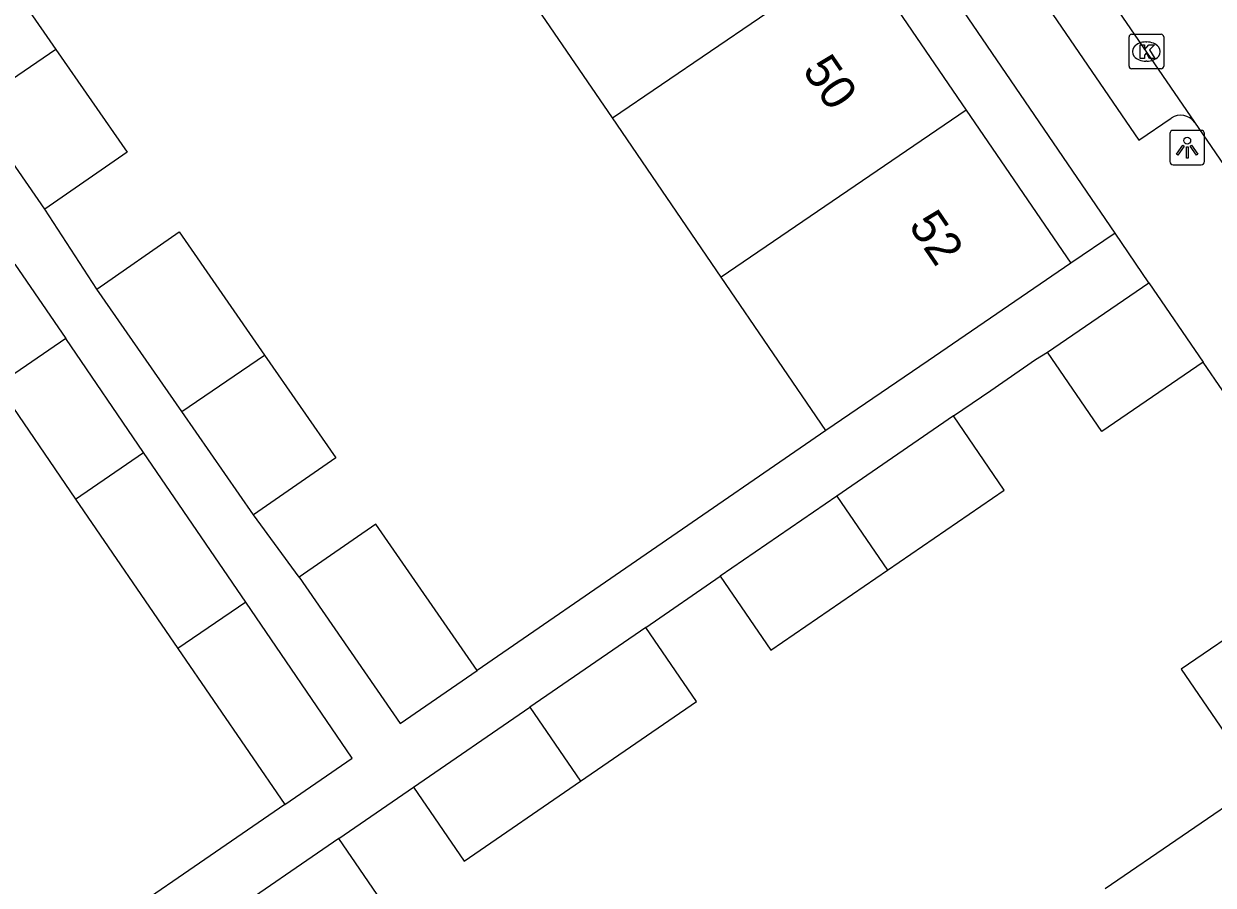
# Model space of a CAD drawing. Extents: x 157466 to 158888, y 383063 to 384677.
# Drawn here: x 158228.24 to 158262.64, y 383755.86 to 383780.79 of the extents above; entities that cross this region are included whole.
import ezdxf

# ---------------------------------------------------------------- set-up
doc = ezdxf.new("R2010")
doc.units = 0
for name, color, linetype in [('IMGEO_Kolk', 7, 'Continuous'), ('IMGEO_Lichtpunt', 7, 'Continuous'), ('IMGEO_Pand', 7, 'Continuous'), ('IMGEO_Pand_nummerreeks', 7, 'Continuous'), ('IMGEO_Rijbaan_lokaal_open', 7, 'Continuous'), ('IMGEO_Voetpad_open', 7, 'Continuous')]:
    doc.layers.add(name, color=color, linetype=linetype)

msp = doc.modelspace()

# ---------------------------------------------------------------- linework, layer by layer
at = {"layer": 'IMGEO_Kolk'}
for p, q in [((158260.211, 383779.56), (158260.211, 383780.412)), ((158260.286, 383780.486), (158261.138, 383780.486)), ((158260.699, 383780.266), (158260.724, 383780.266)), ((158261.212, 383780.412), (158261.212, 383779.56)), ((158261.138, 383779.486), (158260.286, 383779.486)), ((158260.722, 383779.706), (158260.697, 383779.706))]:
    msp.add_line(p, q, dxfattribs=at)
for points in [[(158260.211, 383779.56), (158260.211, 383780.412)], [(158260.286, 383780.486), (158261.138, 383780.486)], [(158260.532, 383780.186), (158260.655, 383780.186), (158260.655, 383780.035), (158260.785, 383780.186), (158260.949, 383780.186), (158260.803, 383780.035), (158260.956, 383779.786), (158260.804, 383779.786), (158260.719, 383779.95), (158260.655, 383779.883), (158260.655, 383779.786), (158260.532, 383779.786), (158260.532, 383780.186)], [(158261.212, 383780.412), (158261.212, 383779.56)], [(158261.138, 383779.486), (158260.286, 383779.486)]]:
    msp.add_lwpolyline(points, dxfattribs=at)
for centre, start, end in [((158260.288, 383780.41), 91.552, 178.448), ((158260.288, 383780.41), 91.552, 178.448), ((158261.136, 383780.41), 1.552, 88.448), ((158261.136, 383780.41), 1.552, 88.448), ((158260.288, 383779.562), 181.552, 268.448), ((158260.288, 383779.562), 181.552, 268.448), ((158261.136, 383779.562), 271.552, 358.448), ((158261.136, 383779.562), 271.552, 358.448)]:
    msp.add_arc(centre, 0.0765, start, end, dxfattribs=at)
for centre, major_axis, ratio, start_param, end_param in [((158260.698, 383779.986), (-0.387, 0.002), 0.722429, 4.712389, 7.853982), ((158260.723, 383779.986), (-0.39, 0.002), 0.717154, 1.570796, 4.712389)]:
    msp.add_ellipse(centre, major_axis=major_axis, ratio=ratio, start_param=start_param, end_param=end_param, dxfattribs=at)
at = {"layer": 'IMGEO_Lichtpunt'}
for p, q in [((158261.393, 383777.612), (158261.393, 383776.805)), ((158261.393, 383777.612), (158261.393, 383776.805)), ((158262.295, 383777.707), (158261.487, 383777.707)), ((158262.295, 383777.707), (158261.487, 383777.707)), ((158262.389, 383776.805), (158262.389, 383777.612)), ((158262.389, 383776.805), (158262.389, 383777.612)), ((158261.487, 383776.711), (158262.295, 383776.711)), ((158261.487, 383776.711), (158262.295, 383776.711))]:
    msp.add_line(p, q, dxfattribs=at)
for points in [[(158261.767, 383777.276), (158261.806, 383777.248), (158261.618, 383776.986), (158261.58, 383777.013), (158261.767, 383777.276)], [(158261.869, 383777.228), (158261.916, 383777.228), (158261.916, 383776.906), (158261.869, 383776.906), (158261.869, 383777.228)], [(158261.979, 383777.248), (158262.017, 383777.275), (158262.204, 383777.013), (158262.165, 383776.985), (158261.979, 383777.248)]]:
    msp.add_lwpolyline(points, dxfattribs=at)
msp.add_circle((158261.892, 383777.41), 0.0994, dxfattribs=at)
for centre, start, end in [((158261.487, 383777.612), 90, 180), ((158261.487, 383777.612), 90, 180), ((158262.295, 383777.612), 0, 90), ((158262.295, 383777.612), 0, 90), ((158261.487, 383776.805), 180, 270), ((158261.487, 383776.805), 180, 270), ((158262.295, 383776.805), 270, 0), ((158262.295, 383776.805), 270, 360)]:
    msp.add_arc(centre, 0.0946, start, end, dxfattribs=at)
at = {"layer": 'IMGEO_Pand'}
for points in [[(158224.325, 383781.958), (158226.707, 383783.61), (158229.176, 383780.049)], [(158245.273, 383778.071), (158252.357, 383782.904)], [(158252.357, 383782.904), (158255.501, 383778.294)], [(158245.273, 383778.071), (158242.278, 383782.461)], [(158229.176, 383780.049), (158226.782, 383778.415)], [(158229.176, 383780.049), (158231.238, 383777.076), (158228.856, 383775.425)], [(158228.856, 383775.425), (158226.782, 383778.415)], [(158255.501, 383778.294), (158248.417, 383773.462)], [(158255.501, 383778.294), (158258.527, 383773.859)], [(158248.417, 383773.462), (158245.273, 383778.071)], [(158230.358, 383773.114), (158232.74, 383774.766), (158235.209, 383771.205)], [(158258.527, 383773.859), (158254.397, 383771.042), (158251.443, 383769.026)], [(158251.443, 383769.026), (158248.417, 383773.462)], [(158257.853, 383771.292), (158260.785, 383773.297)], [(158260.785, 383773.297), (158262.353, 383771.002)], [(158232.815, 383769.571), (158230.358, 383773.114)], [(158229.461, 383771.68), (158227.488, 383770.33), (158229.742, 383767.036)], [(158231.71, 383768.382), (158229.461, 383771.68)], [(158262.353, 383771.002), (158259.421, 383768.997), (158257.853, 383771.292)], [(158232.815, 383769.571), (158235.209, 383771.205)], [(158235.209, 383771.205), (158237.271, 383768.232), (158234.889, 383766.581)], [(158234.889, 383766.581), (158232.815, 383769.571)], [(158255.137, 383769.444), (158251.763, 383767.124)], [(158253.229, 383764.98), (158256.603, 383767.299), (158255.137, 383769.444)], [(158229.742, 383767.036), (158231.71, 383768.382)], [(158234.666, 383764.051), (158231.71, 383768.382)], [(158251.763, 383767.124), (158248.389, 383764.803)], [(158251.763, 383767.124), (158253.229, 383764.98)], [(158229.742, 383767.036), (158232.705, 383762.709)], [(158241.353, 383762.076), (158238.43, 383766.307), (158236.213, 383764.775)], [(158236.213, 383764.775), (158239.135, 383760.544), (158241.353, 383762.076)], [(158248.389, 383764.803), (158249.855, 383762.661), (158253.229, 383764.98)], [(158234.666, 383764.051), (158232.705, 383762.709)], [(158235.79, 383758.202), (158237.74, 383759.543), (158234.666, 383764.051)], [(158246.24, 383763.325), (158242.879, 383761.013)], [(158244.343, 383758.872), (158247.705, 383761.183), (158246.24, 383763.325)], [(158268.557, 383761.942), (158266.124, 383760.28), (158263.866, 383763.582), (158261.72, 383762.115), (158263.977, 383758.813)], [(158232.705, 383762.709), (158235.79, 383758.202)], [(158239.515, 383758.699), (158242.879, 383761.013)], [(158242.879, 383761.013), (158244.343, 383758.872)], [(158239.515, 383758.699), (158240.978, 383756.559), (158244.343, 383758.872)], [(158259.524, 383755.771), (158263.977, 383758.813)], [(158237.359, 383757.217), (158233.994, 383754.903)], [(158235.456, 383752.764), (158238.821, 383755.077), (158237.359, 383757.217)]]:
    msp.add_lwpolyline(points, dxfattribs=at)
at = {"layer": 'IMGEO_Rijbaan_lokaal_open'}
for points in [[(158262.112, 383777.939), (158248.949, 383797.166)], [(158266.276, 383771.893), (158264.308, 383774.728), (158262.112, 383777.939)]]:
    msp.add_lwpolyline(points, dxfattribs=at)
at = {"layer": 'IMGEO_Voetpad_open'}
for points in [[(158259.806, 383774.732), (158228.035, 383821.305)], [(158248.698, 383796.319), (158247.928, 383795.793), (158260.491, 383777.419), (158261.427, 383778.057)], [(158230.358, 383773.114), (158228.856, 383775.425)], [(158259.806, 383774.732), (158258.527, 383773.859)], [(158260.785, 383773.297), (158259.806, 383774.732)], [(158227.99, 383773.835), (158229.461, 383771.68)], [(158255.137, 383769.444), (158256.209, 383770.181), (158257.507, 383771.074), (158257.853, 383771.292)], [(158268.557, 383761.942), (158266.902, 383764.36), (158262.353, 383771.002)], [(158251.443, 383769.026), (158241.353, 383762.076)], [(158236.213, 383764.775), (158234.889, 383766.581)], [(158246.24, 383763.325), (158248.389, 383764.803)], [(158237.359, 383757.217), (158239.515, 383758.699)], [(158235.79, 383758.202), (158228.983, 383753.512)]]:
    msp.add_lwpolyline(points, dxfattribs=at)
msp.add_arc((158261.709, 383777.645), 0.499, 36.0688, 124.3832, dxfattribs=at)

# ---------------------------------------------------------------- texts
at = {"layer": 'IMGEO_Pand_nummerreeks'}
for s, p in [('50', (158250.745, 383779.446)), ('52', (158253.814, 383774.948))]:
    msp.add_text(s, height=1, rotation=304.3007, dxfattribs=at).set_placement(p)

doc.saveas('drawing.dxf')
